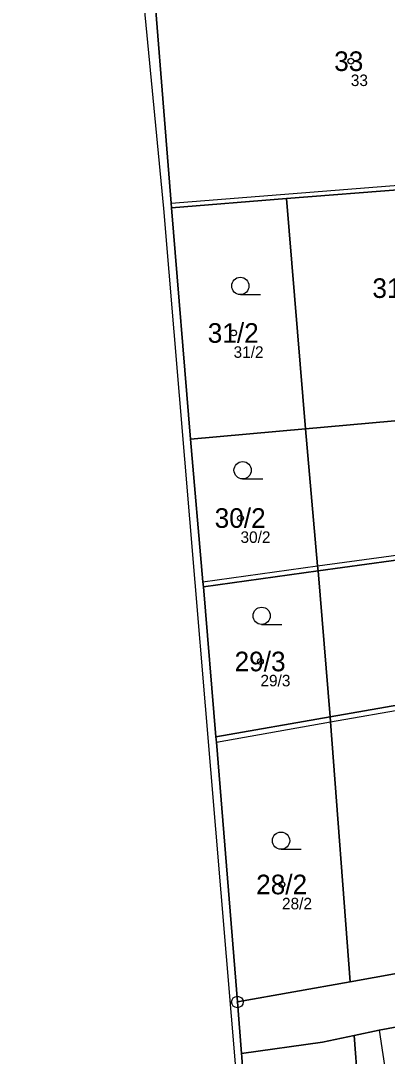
# Model space of a CAD drawing. Extents: x -653098 to -649479, y -997642 to -992666.
# Drawn here: x -651188.5 to -651156.7, y -994574.9 to -994485.1 of the extents above; entities that cross this region are included whole.
import ezdxf

# ---------------------------------------------------------------- set-up
doc = ezdxf.new("R2010")
doc.units = 0
for name, color, linetype in [('Definiční body', 7, 'Continuous'), ('Hranice parcel', 7, 'Continuous'), ('Parcelní čísla', 7, 'Continuous'), ('Polygon budovy', 7, 'Continuous'), ('Polygon parcely', 7, 'Continuous'), ('Vnitřní kresba', 7, 'Continuous'), ('Značky bodu BP', 7, 'Continuous'), ('Značky kultur', 7, 'Continuous')]:
    doc.layers.add(name, color=color, linetype=linetype)

msp = doc.modelspace()

# ---------------------------------------------------------------- linework, layer by layer
at = {"layer": 'Definiční body'}
for centre in [(-651159.9, -994488.57), (-651170.07, -994512.14), (-651169.47, -994528.19), (-651167.74, -994540.63), (-651165.87, -994559.97)]:
    msp.add_circle(centre, 0.25, dxfattribs=at)
at = {"layer": 'Hranice parcel'}
for p, q in [((-651144.71, -994498.86), (-651165.48, -994500.49)), ((-651165.48, -994500.49), (-651175.44, -994501.28)), ((-651165.48, -994500.49), (-651163.84, -994520.45)), ((-651175.44, -994501.28), (-651173.8, -994521.34)), ((-651148.97, -994519.12), (-651163.84, -994520.45)), ((-651163.84, -994520.45), (-651173.8, -994521.34)), ((-651162.74, -994532.78), (-651172.69, -994534.16)), ((-651162.74, -994532.78), (-651161.7, -994545.43)), ((-651172.69, -994534.16), (-651171.6, -994547.17)), ((-651137.21, -994541.14), (-651161.7, -994545.43)), ((-651161.7, -994545.43), (-651171.6, -994547.17)), ((-651161.7, -994545.43), (-651161.67, -994545.87)), ((-651161.67, -994545.87), (-651159.95, -994568.4)), ((-651159.95, -994568.4), (-651128.9, -994562.8)), ((-651169.74, -994570.16), (-651159.95, -994568.4)), ((-651169.38, -994574.63), (-651169.74, -994570.16))]:
    msp.add_line(p, q, dxfattribs=at)
for points in [[(-651177.49, -994475.82), (-651175.47, -994500.88), (-651175.44, -994501.28)], [(-651163.84, -994520.45), (-651162.78, -994532.34), (-651162.74, -994532.78)], [(-651173.8, -994521.34), (-651172.73, -994533.71), (-651172.69, -994534.16)], [(-651148.33, -994527.72), (-651148.03, -994530.32), (-651147.97, -994530.75), (-651162.74, -994532.78)], [(-651171.6, -994547.17), (-651171.56, -994547.62), (-651169.74, -994570.16)], [(-651128.18, -994567.18), (-651151.82, -994571.55), (-651157.45, -994572.6), (-651159.6, -994573.06)], [(-651169.38, -994574.63), (-651162.36, -994573.65), (-651159.6, -994573.06)], [(-651159.6, -994573.06), (-651159.28, -994577.3), (-651158.87, -994582.77)], [(-651168.82, -994583.66), (-651169.36, -994574.93), (-651169.38, -994574.63)]]:
    msp.add_lwpolyline(points, dxfattribs=at)
at = {"layer": 'Polygon budovy'}
msp.add_lwpolyline([(-651094.72, -994578.97), (-651094.91, -994563.53), (-651095.61, -994563.55), (-651110.46, -994563.93), (-651115.83, -994565), (-651121.81, -994566.17), (-651128.18, -994567.18), (-651151.82, -994571.55), (-651157.45, -994572.6), (-651156.8, -994576.82)], dxfattribs=at)
at = {"layer": 'Polygon parcely'}
for points in [[(-651175.44, -994501.28), (-651165.48, -994500.49), (-651144.71, -994498.86), (-651144.71, -994498.46), (-651144.54, -994484.48), (-651145.2, -994479.8), (-651146.18, -994472.57), (-651146.24, -994472.12), (-651148.71, -994472.34), (-651168.59, -994474.44), (-651177.53, -994475.37), (-651177.49, -994475.82), (-651175.47, -994500.88)], [(-651163.84, -994520.45), (-651148.97, -994519.12), (-651149.43, -994514.12), (-651149.46, -994509.68), (-651133.08, -994508.66), (-651135.75, -994498.35), (-651133.89, -994497.86), (-651134.14, -994497.28), (-651144.71, -994498.86), (-651165.48, -994500.49)], [(-651165.48, -994500.49), (-651175.44, -994501.28), (-651173.8, -994521.34), (-651163.84, -994520.45)], [(-651148.97, -994519.12), (-651163.84, -994520.45), (-651162.78, -994532.34), (-651162.74, -994532.78), (-651147.97, -994530.75), (-651148.03, -994530.32), (-651148.33, -994527.72), (-651148.73, -994525.06), (-651125.47, -994523.22), (-651123.91, -994516.98), (-651126.45, -994517.3)], [(-651172.69, -994534.16), (-651162.74, -994532.78), (-651162.78, -994532.34), (-651163.84, -994520.45), (-651173.8, -994521.34), (-651172.73, -994533.71)], [(-651137.79, -994537.34), (-651138.21, -994535.2), (-651138.43, -994532.57), (-651147.27, -994533.68), (-651148.03, -994527.68), (-651148.33, -994527.72), (-651148.03, -994530.32), (-651147.97, -994530.75), (-651162.74, -994532.78), (-651161.7, -994545.43), (-651137.21, -994541.14)], [(-651171.6, -994547.17), (-651161.7, -994545.43), (-651162.74, -994532.78), (-651172.69, -994534.16)], [(-651132.59, -994540.31), (-651137.21, -994541.14), (-651161.7, -994545.43), (-651161.67, -994545.87), (-651159.95, -994568.4), (-651128.9, -994562.8), (-651130.37, -994553.79), (-651130.76, -994551.45), (-651132.52, -994540.75)], [(-651161.7, -994545.43), (-651171.6, -994547.17), (-651171.56, -994547.62), (-651169.74, -994570.16), (-651159.95, -994568.4), (-651161.67, -994545.87)], [(-651162.36, -994573.65), (-651159.6, -994573.06), (-651157.45, -994572.6), (-651151.82, -994571.55), (-651128.18, -994567.18), (-651128.22, -994566.93), (-651128.9, -994562.8), (-651159.95, -994568.4), (-651169.74, -994570.16), (-651169.38, -994574.63)], [(-651159.28, -994577.3), (-651158.87, -994582.77), (-651155.62, -994582.48), (-651150.3, -994582.18), (-651139.84, -994581.52), (-651136.12, -994581.25), (-651130.94, -994580.85), (-651126.53, -994580.55), (-651113.49, -994579.54), (-651113.38, -994581.16), (-651094.49, -994580.14), (-651094.72, -994578.97), (-651094.91, -994563.53), (-651095.61, -994563.55), (-651110.46, -994563.93), (-651115.83, -994565), (-651121.81, -994566.17), (-651128.18, -994567.18), (-651151.82, -994571.55), (-651157.45, -994572.6), (-651159.6, -994573.06)], [(-651158.87, -994582.77), (-651159.28, -994577.3), (-651159.6, -994573.06), (-651162.36, -994573.65), (-651169.38, -994574.63), (-651169.36, -994574.93), (-651168.82, -994583.66)]]:
    msp.add_lwpolyline(points, close=True, dxfattribs=at)
msp.add_lwpolyline([(-651169.36, -994574.93), (-651169.38, -994574.63), (-651169.74, -994570.16), (-651171.56, -994547.62), (-651171.6, -994547.17), (-651172.69, -994534.16), (-651172.73, -994533.71), (-651173.8, -994521.34), (-651175.44, -994501.28), (-651175.47, -994500.88), (-651177.49, -994475.82), (-651178.55, -994476.32), (-651178.4, -994477.86), (-651185.55, -994473.05), (-651189.6, -994478.38)], dxfattribs=at)
at = {"layer": 'Vnitřní kresba'}
for p, q in [((-651178.4, -994477.86), (-651176.14, -994501.34)), ((-651175.47, -994500.88), (-651144.71, -994498.46)), ((-651176.14, -994501.34), (-651163.46, -994653.15)), ((-651162.78, -994532.34), (-651148.03, -994530.32)), ((-651172.73, -994533.71), (-651162.78, -994532.34)), ((-651161.67, -994545.87), (-651132.52, -994540.75)), ((-651171.56, -994547.62), (-651161.67, -994545.87)), ((-651157.45, -994572.6), (-651156.8, -994576.82))]:
    msp.add_line(p, q, dxfattribs=at)
at = {"layer": 'Značky bodu BP'}
for radius in [0.5, 0.0303]:
    msp.add_circle((-651169.74, -994570.16), radius, dxfattribs=at)
at = {"layer": 'Značky kultur'}
for p, q in [((-651169.483, -994508.81), (-651167.733, -994508.81)), ((-651169.283, -994524.79), (-651167.533, -994524.79)), ((-651167.633, -994537.42), (-651165.883, -994537.42)), ((-651165.953, -994556.92), (-651164.203, -994556.92))]:
    msp.add_line(p, q, dxfattribs=at)
for centre in [(-651169.483, -994508.06), (-651169.283, -994524.04), (-651167.633, -994536.67), (-651165.953, -994556.17)]:
    msp.add_circle(centre, 0.75, dxfattribs=at)

# ---------------------------------------------------------------- texts
at = {"layer": 'Definiční body'}
for s, p in [('33', (-651159.9, -994490.726)), ('31/2', (-651170.07, -994514.296)), ('30/2', (-651169.47, -994530.346)), ('29/3', (-651167.74, -994542.786)), ('28/2', (-651165.87, -994562.126))]:
    msp.add_text(s, height=1, dxfattribs=at).set_placement(p)
at = {"layer": 'Parcelní čísla'}
for s, p in [('33', (-651161.342, -994489.419)), ('31/1', (-651158.031, -994509.1)), ('31/2', (-651172.311, -994512.99)), ('30/2', (-651171.711, -994529.039)), ('29/3', (-651169.981, -994541.48)), ('28/2', (-651168.111, -994560.82))]:
    msp.add_text(s, height=1.7, dxfattribs=at).set_placement(p)

doc.saveas('drawing.dxf')
